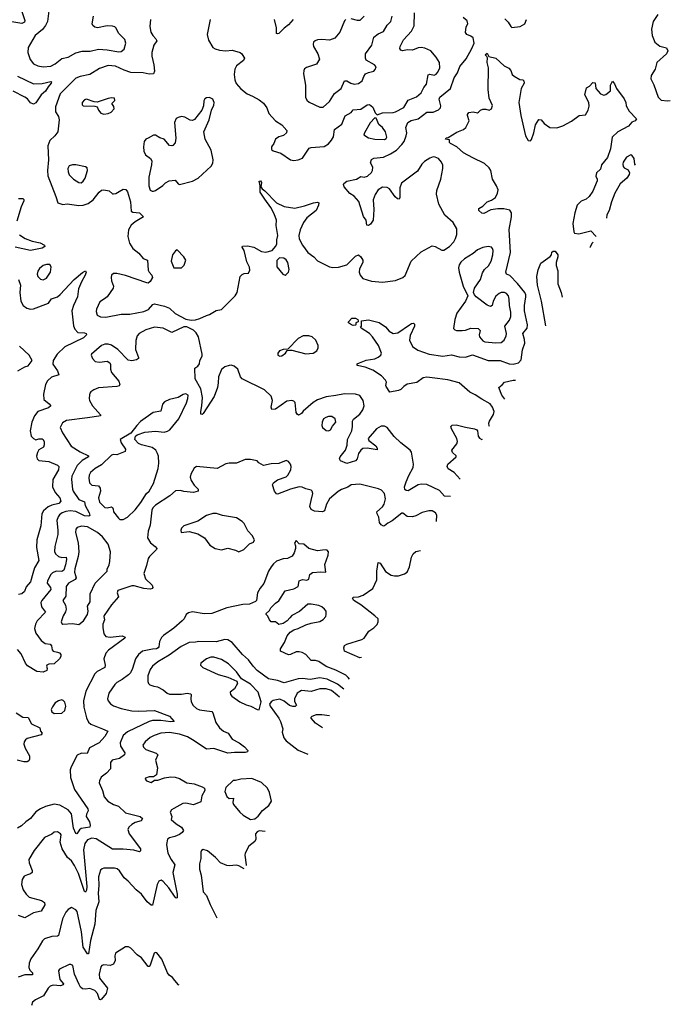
# Model space of a CAD drawing. Extents: x 1468344 to 1613994, y 525695 to 643861.
# Tile 396 of 427: x 1595036 to 1601061, y 608065 to 617182. Entities that reach past the tile are written whole.
import ezdxf

# ---------------------------------------------------------------- set-up
doc = ezdxf.new("R2010")
doc.units = 0

msp = doc.modelspace()

# ---------------------------------------------------------------- linework, layer by layer
at = {"layer": '0CON10XD'}
for points in [[(1595046.6, 617285), (1595084.4, 617175), (1595080.9, 617159.1), (1595055, 617147.1), (1594945, 617164.4)], [(1595306.7, 617263.3), (1595294.5, 617165), (1595275, 617126.9), (1595247.8, 617092.2), (1595179.2, 617035), (1595114.4, 616925), (1595111.3, 616878.7), (1595133.3, 616813.3), (1595165, 616774.4), (1595205, 616755.6), (1595255, 616746.7)], [(1595255, 616746.7), (1595325, 616752.7), (1595365, 616774.5), (1595425, 616823.3), (1595485, 616835.6), (1595555.5, 616874.5), (1595615, 616891.9), (1595688.3, 616891.7), (1595765, 616908), (1595845, 616904.3), (1595955, 616883.8), (1595975, 616886.2), (1596005, 616907.5), (1596020, 616965), (1596008.8, 616998.8), (1595953.2, 617053.2), (1595927.1, 617105), (1595916.2, 617115), (1595895, 617122.9), (1595845, 617124.3), (1595755.9, 617105.9), (1595732.6, 617112.6), (1595715, 617128.8), (1595708.6, 617145), (1595720.8, 617215)], [(1597575, 615879.4), (1597615, 615884.2), (1597655, 615898.8), (1597717.3, 615992.7), (1597735, 615999.2), (1597855, 616008.9), (1597896.6, 616033.4), (1597924, 616065), (1597942.1, 616097.9), (1597950.6, 616165), (1598020.8, 616215), (1598048.8, 616291.2), (1598106.6, 616323.4), (1598125, 616345.8), (1598195, 616354.3), (1598255, 616393.8), (1598275, 616398), (1598305, 616372.5), (1598329.3, 616319.3), (1598345, 616300), (1598395, 616320), (1598495, 616321.9), (1598515, 616328.6), (1598595, 616368), (1598635, 616437.8), (1598710.8, 616469.1), (1598755.3, 616504.8), (1598778.8, 616555), (1598802.7, 616585), (1598818.3, 616671.7), (1598833, 616677), (1598875, 616667.1), (1598893.4, 616676.6), (1598908.6, 616695), (1598927.3, 616735), (1598923.3, 616785), (1598894.3, 616835), (1598845, 616893.8), (1598788, 616918), (1598755, 616924.4), (1598725, 616920.6), (1598675, 616900), (1598625, 616902.9), (1598585, 616893.1), (1598565, 616901.2), (1598556, 616915), (1598560, 616935), (1598591.9, 616995), (1598665, 617076), (1598688.6, 617125), (1598693.6, 617246.4)], [(1597815, 616372), (1597845, 616373.3), (1597905, 616425.6), (1597952.7, 616497.3), (1598013.1, 616545), (1598045, 616615.8), (1598065, 616617.1), (1598104, 616594), (1598135, 616585.5), (1598175, 616590.5), (1598206.7, 616615), (1598223.2, 616656.8), (1598239.7, 616680.3), (1598265, 616694.4), (1598315, 616704.4), (1598329.1, 616720.9), (1598336, 616745), (1598322.5, 616765), (1598245, 616806), (1598238.2, 616825), (1598238.8, 616865), (1598297.9, 616945), (1598315, 617021.2), (1598355, 617052), (1598405, 617073.8), (1598440.2, 617129.8), (1598472.9, 617165), (1598485.8, 617215)], [(1598225, 617213.3), (1598185.7, 617174.3), (1598165, 617173.8), (1598105, 617191.2)], [(1600945, 617228.8), (1600903.8, 617165), (1600885.8, 617095), (1600892, 617035), (1600918.8, 616975), (1600965, 616935.8), (1601025, 616922), (1601039.2, 616895), (1601025.7, 616864.3), (1600936, 616785), (1600920, 616725), (1600882.9, 616665), (1600881.4, 616635), (1600907.8, 616577.8), (1600950, 616465), (1600975, 616435.7), (1601035, 616430), (1601061.1, 616434)], [(1596246.2, 617185), (1596242.7, 617117.3), (1596252.2, 617065), (1596268.6, 617035), (1596298, 617005), (1596306.2, 616985), (1596277.5, 616945), (1596261.2, 616878.8), (1596261.4, 616845), (1596278, 616765), (1596283.3, 616705), (1596275, 616680), (1596235, 616677.5), (1596180.7, 616690.7), (1596065, 616694.4), (1596005, 616714.5), (1595925, 616752.2), (1595855, 616756.7), (1595775, 616730.6), (1595685, 616673.8), (1595595, 616656.2), (1595555, 616639.6), (1595467.9, 616552.1), (1595411.9, 616495), (1595369.1, 616375), (1595368.9, 616328.9), (1595394.4, 616285), (1595401.9, 616255), (1595388.8, 616145), (1595361.2, 616105), (1595315.5, 616064.5), (1595295.6, 616015), (1595302.1, 615885), (1595292.7, 615785), (1595296.5, 615735), (1595372, 615545), (1595390, 615485), (1595435, 615472), (1595475, 615475.7), (1595585, 615460.6), (1595625, 615464.4), (1595670.3, 615479.7), (1595716.7, 615513.3), (1595772.9, 615585), (1595795, 615602.9), (1595815, 615607.1), (1595865, 615598.4), (1595895, 615570), (1595905, 615568.9), (1595928, 615572), (1595958.3, 615591.7), (1595995, 615613.3), (1596019.5, 615609.5), (1596035, 615587.5), (1596063.3, 615495), (1596068.6, 615408.6), (1596085, 615399.4), (1596145, 615392.2), (1596183.3, 615355), (1596105, 615310.8), (1596069.6, 615280.4), (1596044.6, 615235), (1596036.2, 615175), (1596053.7, 615113.7), (1596084.1, 615064.1), (1596139.7, 615019.7), (1596179.5, 614969.5), (1596220, 614955), (1596226, 614864), (1596234.2, 614845), (1596260, 614815), (1596265.4, 614795), (1596245, 614757.5), (1596225, 614743.8), (1596215, 614744), (1596015.6, 614814.4), (1595935, 614833.3), (1595905, 614830.8), (1595886, 614815), (1595882.5, 614795), (1595886, 614765), (1595904.3, 614715), (1595902.5, 614695), (1595847.1, 614615), (1595822.9, 614597.1), (1595779.1, 614570.9), (1595747, 614503), (1595745, 614480), (1595755, 614446.7), (1595785, 614430), (1595835, 614427.8), (1595975, 614456.7), (1596055, 614455.6), (1596185, 614481.4), (1596230.5, 614499.5), (1596270, 614545), (1596285, 614550), (1596378.1, 614528.1), (1596425, 614510), (1596475, 614460), (1596575, 614407.5), (1596625, 614400), (1596665, 614404)], [(1596665, 614404), (1596705, 614414), (1596765, 614444), (1596795, 614452), (1596855, 614488), (1596905, 614499.2), (1597033.1, 614625), (1597048.6, 614655), (1597078.8, 614805), (1597095, 614822.5), (1597115, 614832.5), (1597155.8, 614834.2), (1597166.1, 614863.9), (1597165, 614890), (1597140, 614940), (1597114.5, 615044.5), (1597096.7, 615075), (1597100, 615085), (1597147, 615087), (1597205, 615075.7), (1597275, 615034.2), (1597315, 615030), (1597375, 615043.3), (1597408.8, 615085), (1597418, 615105), (1597417.5, 615145), (1597425.6, 615184.4), (1597412.7, 615277.3), (1597414.1, 615324.1), (1597391.4, 615385), (1597361.4, 615441.4), (1597305, 615520.8), (1597264.5, 615585), (1597262.5, 615645), (1597252.5, 615687.5), (1597265, 615690), (1597276.4, 615673.6), (1597270, 615635), (1597282.5, 615615), (1597307, 615597), (1597415, 615487.3), (1597485, 615453.5), (1597585, 615437.1), (1597675, 615457.1), (1597756.1, 615486.1), (1597795, 615493.3), (1597805, 615487.5), (1597802, 615465), (1597781.2, 615415), (1597695, 615345.8), (1597665.4, 615304.6), (1597633.8, 615236.2), (1597622.4, 615185), (1597624.3, 615154.3), (1597654.8, 615094.8), (1597705.4, 615025.4), (1597760.8, 614985), (1597795, 614950), (1597905, 614894.2), (1597937.3, 614887.3), (1597989.4, 614890.6), (1598065, 614912.5), (1598145, 614993.8), (1598173.6, 615003.6), (1598196.8, 614986.8), (1598213.8, 614955), (1598214, 614935), (1598183.9, 614876.1), (1598179.1, 614845), (1598188.1, 614815), (1598215, 614785.7), (1598295, 614760), (1598395, 614752.5), (1598515, 614768.1), (1598585, 614793.8), (1598605.7, 614814.3), (1598662, 614945), (1598755, 615033.1), (1598855, 615088), (1598885, 615080.8), (1598945, 615048.8), (1598965, 615048.8), (1599015, 615082), (1599055.5, 615125), (1599072.9, 615155), (1599085, 615193.3), (1599083.8, 615245), (1599049.5, 615305), (1598972.7, 615372.7), (1598917.1, 615475), (1598896.5, 615565), (1598900.2, 615599.8), (1598937.5, 615705), (1598955.4, 615804.6), (1598954.6, 615835), (1598943.7, 615863.6), (1598915.3, 615895.3), (1598885, 615910), (1598865, 615910.5), (1598835, 615901.1), (1598785, 615870), (1598760, 615845), (1598721.4, 615778.6), (1598572.5, 615667.5), (1598556.5, 615625), (1598555.6, 615534.4), (1598549.2, 615520.8), (1598535, 615523.8), (1598512.8, 615542.8), (1598459.2, 615615), (1598438.6, 615628.6), (1598395, 615632.7), (1598354.4, 615605), (1598327.3, 615562.7), (1598310.6, 615515), (1598316, 615425), (1598310, 615325), (1598285, 615287.5), (1598265, 615277.5), (1598250, 615280), (1598243.8, 615325), (1598220.5, 615360.5), (1598178.3, 615498.3), (1598135, 615548.8), (1598093.2, 615573.2), (1598041.2, 615635), (1598033.8, 615655), (1598036.7, 615665), (1598065, 615688), (1598155, 615704.2), (1598195, 615731.2), (1598225, 615724), (1598255.6, 615734.4), (1598294, 615766), (1598304.3, 615785.7), (1598305.8, 615815), (1598284, 615855), (1598295, 615888.8), (1598315, 615898.9), (1598405, 615909.3), (1598471.5, 615938.5), (1598526.7, 615973.3), (1598574.8, 616025.2), (1598595.4, 616055), (1598616.4, 616105), (1598620, 616135), (1598611.9, 616185), (1598629.8, 616230.2), (1598662.6, 616247.4), (1598725, 616263.3), (1598805, 616325.7), (1598865, 616327.1), (1598915, 616345.8), (1598932, 616365), (1598935.6, 616385), (1598922.1, 616445), (1598927.8, 616465), (1599025.7, 616545), (1599061.1, 616645), (1599091.4, 616688.6), (1599112, 616748), (1599171.9, 616818.1), (1599224.3, 616915), (1599244, 616965), (1599234, 617015), (1599215, 617030.8), (1599175.9, 617045.9), (1599163, 617063), (1599172, 617115), (1599185.7, 617145), (1599180.3, 617170.3), (1599142.4, 617202.4)], [(1596800, 617185), (1596772.5, 617045), (1596785, 616991.2), (1596825, 616924), (1596845, 616910.8), (1596885, 616900), (1596945.7, 616894.3), (1597005, 616898.6), (1597077, 616877), (1597092.5, 616865), (1597112.5, 616835), (1597116.7, 616825), (1597107.5, 616805), (1597044.3, 616755.7), (1597028, 616725), (1597022, 616675), (1597028.8, 616625), (1597041.2, 616591.2), (1597083, 616543), (1597143.3, 616495), (1597192.5, 616472.5), (1597255, 616440.8), (1597295, 616408.8), (1597323.3, 616365), (1597344.1, 616314.1), (1597405, 616246.2), (1597465, 616208.8), (1597511.2, 616155), (1597506.2, 616135), (1597480.3, 616109.7), (1597435, 616095.7), (1597406, 616075), (1597391.2, 616035), (1597367.5, 616005), (1597369.3, 615979.3), (1597385, 615966.7), (1597455, 615945.8), (1597545, 615882.9), (1597575, 615879.4)], [(1597568.8, 617185), (1597525, 617133.8), (1597485, 617103.8), (1597437.5, 617055), (1597425, 617050), (1597413.3, 617055), (1597414.2, 617105), (1597395.5, 617185)], [(1598055, 617183.3), (1598045, 617172.5), (1598000.8, 617065), (1597955, 617012), (1597905, 616993.1), (1597835, 617000), (1597795, 616995.6), (1597772.5, 616987.5), (1597757.3, 616972.7), (1597752.5, 616955), (1597755.8, 616935), (1597798.1, 616865), (1597811.4, 616815), (1597785, 616771.4), (1597692.1, 616737.9), (1597675, 616726.2), (1597667.9, 616712.1), (1597665, 616680), (1597684.3, 616575), (1597682.5, 616465), (1597695, 616436.2), (1597716.8, 616416.8), (1597815, 616372)], [(1599529.7, 617189.7), (1599560.5, 617160.5), (1599585, 617117.5), (1599595, 617110), (1599670.5, 617119.5), (1599713.3, 617145), (1599730, 617185)], [(1599386.6, 613414.2), (1599382.4, 613422.4), (1599379.4, 613445), (1599385.6, 613465), (1599423.1, 613525), (1599428.5, 613555), (1599415.5, 613595), (1599394.3, 613625), (1599315, 613667.3), (1599255, 613709.5), (1599205, 613733.3), (1599105, 613819.2), (1599001.9, 613848.1), (1598856.6, 613866.6), (1598805, 613870.4), (1598773.7, 613866.3), (1598715, 613823.3), (1598625, 613806), (1598593.2, 613786.8), (1598565, 613756.7), (1598545, 613747.5), (1598465, 613732.5), (1598430, 613785), (1598426.7, 613795), (1598433.8, 613825), (1598423.8, 613845), (1598386.2, 613885), (1598305.6, 613935.6), (1598235, 613964), (1598160.7, 613980.7), (1598162.5, 613995), (1598184.2, 614005.8), (1598245, 614028), (1598325, 614042.5), (1598355, 614055.7), (1598379.2, 614075), (1598385.6, 614095), (1598360, 614165), (1598304.6, 614244.6), (1598274.2, 614275), (1598197.5, 614325), (1598192.5, 614337.5), (1598200, 614345), (1598200, 614395), (1598265.8, 614404.2), (1598365, 614379.5), (1598425, 614337.1), (1598458, 614298), (1598495, 614277.1), (1598538, 614282), (1598645, 614358), (1598665, 614370), (1598681.7, 614371.7), (1598691.7, 614361.7), (1598692.5, 614345), (1598651.7, 614258.3), (1598646.7, 614215), (1598674.4, 614155), (1598723.3, 614123.3), (1598828.8, 614085), (1598955, 614067.1), (1599035, 614080), (1599105, 614060), (1599165, 614055.9), (1599227.8, 614077.8), (1599375, 614025.5), (1599485, 614025.5), (1599570, 613995), (1599605, 613990.9), (1599655, 614003.3), (1599678.8, 614031.2), (1599693.6, 614125), (1599713.4, 614186.6), (1599712.1, 614222.1), (1599695.5, 614275), (1599734.4, 614325), (1599739.4, 614355), (1599711.2, 614485), (1599709.5, 614535), (1599723.6, 614615), (1599721.8, 614635), (1599713.3, 614655), (1599645, 614737.8), (1599575, 614812), (1599544.5, 614824.5), (1599536.7, 614845), (1599581.8, 615025), (1599569.4, 615239.4), (1599591.1, 615355), (1599590.8, 615395), (1599575, 615417.1), (1599519.5, 615429.5), (1599465, 615430.8), (1599398.3, 615421.7), (1599335, 615388.8), (1599315, 615390), (1599286.7, 615415), (1599288.8, 615435), (1599325, 615456), (1599365, 615494.3), (1599405, 615511.5), (1599443.8, 615536.2), (1599460.6, 615575), (1599465.5, 615605), (1599451.8, 615645), (1599415.7, 615705), (1599398.6, 615785), (1599385, 615811.5), (1599341.7, 615851.7), (1599232, 615902), (1599145, 615950), (1599084.5, 616004.5), (1599026.7, 616035), (1599017.5, 616045), (1599015, 616070), (1598980, 616075), (1598985, 616087.5), (1599005, 616090), (1599085, 616139.2), (1599145, 616166), (1599168.8, 616185), (1599200, 616245), (1599182.5, 616295), (1599182.5, 616305), (1599196.4, 616323.6), (1599235, 616327.5), (1599275, 616320), (1599285.8, 616324.2), (1599302.5, 616345), (1599325, 616353.3), (1599353.6, 616353.6), (1599385, 616343.3), (1599405, 616357.5), (1599413, 616387), (1599383.8, 616455), (1599374.4, 616535), (1599378.8, 616735), (1599366.2, 616785), (1599367.5, 616827.5), (1599362.5, 616842.5), (1599347.5, 616855), (1599365, 616872.5), (1599381.7, 616841.7), (1599446.2, 616826.2), (1599522.5, 616755), (1599565, 616733.8), (1599585, 616710), (1599598, 616675), (1599615, 616658), (1599668.3, 616628.3), (1599694.1, 616624.1), (1599706.2, 616615), (1599708.8, 616595), (1599680, 616545), (1599659.2, 616415), (1599676, 616295), (1599720, 616105), (1599745, 616062.5), (1599765, 616060), (1599775, 616072.5), (1599798, 616135), (1599812.7, 616207.3), (1599845, 616256.7), (1599865, 616253.3), (1599891.5, 616221.5), (1599944.4, 616184.4), (1600008.8, 616181.2), (1600065, 616200), (1600145, 616242), (1600217.5, 616295), (1600275, 616302), (1600300.6, 616345), (1600308.3, 616381.7), (1600307.1, 616415), (1600270, 616485), (1600285, 616550), (1600313, 616567), (1600345, 616600), (1600365, 616597.5), (1600372.5, 616545), (1600413.3, 616495), (1600445, 616483.8), (1600465, 616488.8), (1600505.9, 616524.1), (1600506.7, 616575), (1600525, 616612.5), (1600545, 616587.5), (1600564, 616545), (1600635, 616450), (1600650, 616415), (1600653.8, 616385), (1600681.2, 616335), (1600747.5, 616265), (1600735, 616246.7), (1600705, 616233.8), (1600674, 616195), (1600575.8, 616145), (1600522.9, 616095), (1600508.2, 615985), (1600478.8, 615905), (1600423.4, 615836.6), (1600413.1, 615796.9), (1600376.3, 615763.7), (1600372.6, 615732.6), (1600385.2, 615705.2), (1600385, 615690), (1600345, 615594), (1600310.8, 615545), (1600281.3, 615518.7), (1600235, 615502.9), (1600198.1, 615465), (1600177.3, 615395), (1600159.6, 615295), (1600166.9, 615216.9), (1600175, 615204), (1600215, 615198.6), (1600325, 615226.9), (1600375.8, 615175.2)], [(1595015, 616659.6), (1595165, 616588.8), (1595245, 616590.4), (1595325, 616609.2), (1595330, 616605), (1595326.6, 616593.4), (1595298.8, 616561.2), (1595275, 616518.8), (1595234.4, 616485), (1595185, 616411.2), (1595165, 616400), (1595135, 616413.1), (1595107.6, 616447.6), (1595083.6, 616463.6), (1594975, 616519.4)], [(1595815, 616307.5), (1595855, 616314.3), (1595883.3, 616325), (1595910, 616355), (1595907.7, 616377.7), (1595888.8, 616405), (1595916, 616435), (1595913.8, 616453.8), (1595885, 616457.5), (1595855, 616452.9), (1595755, 616418.8), (1595725, 616421.2), (1595655, 616445.8), (1595635, 616440), (1595616, 616415), (1595614, 616395), (1595623.4, 616383.4), (1595731.7, 616381.7), (1595755, 616376.2), (1595766.7, 616345), (1595787.5, 616315), (1595815, 616307.5)], [(1596263, 615593), (1596275, 615594.3), (1596295, 615601.4), (1596363, 615647), (1596387.4, 615672.6), (1596420.3, 615689.7), (1596475, 615696.2), (1596502.4, 615662.4), (1596515, 615656), (1596635, 615687.5), (1596690, 615715), (1596810, 615825), (1596825.8, 615854.2), (1596829.2, 615885), (1596808.1, 615975), (1596752.5, 616075), (1596740, 616145), (1596790.8, 616255), (1596813.3, 616345), (1596835, 616390), (1596836.7, 616415), (1596825, 616447.5), (1596795, 616460), (1596765, 616457.5), (1596750.7, 616449.3), (1596740.7, 616429.3), (1596738.8, 616385), (1596724, 616345), (1596655, 616256.7), (1596635, 616250), (1596615, 616252), (1596565, 616280), (1596535, 616284.3), (1596505, 616277.5), (1596484.5, 616265.5), (1596469.3, 616230.7), (1596481.5, 616085), (1596475, 616042.5), (1596455, 616017.5), (1596445, 616012.5), (1596425, 616016), (1596375.5, 616075.5), (1596335, 616088.6), (1596295, 616112.9), (1596275, 616111.4), (1596225, 616085.6), (1596205, 616074.4), (1596189.1, 616055), (1596181.5, 616005), (1596185, 615963.8), (1596201.9, 615931.9), (1596247.6, 615897.6), (1596259.2, 615875), (1596257.3, 615837.3), (1596231.8, 615725), (1596231.5, 615645), (1596245, 615603.8), (1596263, 615593)], [(1598415, 616072.5), (1598429.7, 616080.3), (1598435.8, 616094.2), (1598424, 616145), (1598395, 616183.8), (1598361.2, 616211.2), (1598338.8, 616268.8), (1598325, 616272.5), (1598283, 616227), (1598228, 616135), (1598223.3, 616115), (1598265, 616089.2), (1598325, 616076.7), (1598415, 616072.5)], [(1600737.2, 615833.9), (1600731.2, 615845), (1600726.8, 615896.8), (1600705, 615927.5), (1600695, 615930), (1600655, 615907.5), (1600625, 615861.2), (1600620.6, 615845), (1600625, 615823.3), (1600635, 615808.8), (1600670.3, 615790.3), (1600682, 615765), (1600681.2, 615748.8), (1600657.1, 615715), (1600596.7, 615663.3), (1600546.7, 615575), (1600515.5, 615495), (1600494, 615416), (1600473.5, 615375), (1600470.5, 615345), (1600470.8, 615343.1)], [(1595605, 615670.8), (1595625, 615685.7), (1595641.8, 615715), (1595662.9, 615785), (1595660.5, 615810.5), (1595645, 615820), (1595555, 615837.5), (1595525, 615838.8), (1595495, 615830), (1595483.1, 615805), (1595484.6, 615774.6), (1595495, 615744), (1595535, 615704), (1595583.3, 615675), (1595605, 615670.8)], [(1595025, 615525.7), (1595065.8, 615525.8), (1595075.8, 615515.8), (1595074, 615505), (1595049.8, 615450.2), (1595008.8, 615315)], [(1595035, 615191.2), (1595086.8, 615156.8), (1595151.8, 615131.8), (1595226.7, 615116.7), (1595267.5, 615095), (1595267.7, 615082.3), (1595243.2, 615066.8), (1595135, 615044.5), (1594995.3, 615075.3)], [(1600346, 615122.5), (1600335, 615109.2), (1600317.5, 615075), (1600317, 615071.1)], [(1596535, 614883.8), (1596559.7, 614910.3), (1596573.3, 614955), (1596555, 614986.7), (1596495, 615050), (1596478.8, 615041.2), (1596452, 615005), (1596438.8, 614945), (1596465, 614883.8), (1596535, 614883.8)], [(1599445, 614190.4), (1599495, 614192.9), (1599521.9, 614215), (1599541.5, 614255), (1599542.9, 614275), (1599528.1, 614345), (1599571.8, 614398.2), (1599584.7, 614435), (1599583.5, 614475), (1599570.9, 614535), (1599570, 614595), (1599562.3, 614625), (1599545, 614645.5), (1599525, 614654.5), (1599495, 614655.6), (1599475, 614647.5), (1599445, 614622.5), (1599420.4, 614575), (1599410, 614535), (1599395, 614525.7), (1599365, 614538.1), (1599263.8, 614615), (1599246.7, 614635), (1599240, 614655), (1599248.8, 614695), (1599303.1, 614775), (1599321.7, 614838.3), (1599341.7, 614868.3), (1599378.1, 614901.9), (1599401.8, 614945), (1599417.5, 615005), (1599420, 615045), (1599414.4, 615064.4), (1599404.3, 615074.3), (1599375, 615081.4), (1599325, 615073.3), (1599275, 615050.5), (1599234.1, 615015.9), (1599155, 614966.5), (1599122.6, 614937.4), (1599107.4, 614912.6), (1599099.4, 614885), (1599104.4, 614845), (1599142, 614715), (1599187.5, 614625), (1599164.2, 614575), (1599083.3, 614465), (1599065.8, 614405), (1599053.9, 614323.9), (1599065, 614310), (1599080, 614305), (1599135, 614302.9), (1599165, 614307.1), (1599215, 614326.4), (1599282.1, 614322.1), (1599298.9, 614305), (1599290.9, 614265), (1599294.6, 614245), (1599325, 614207.8), (1599345, 614200), (1599445, 614190.4)], [(1599909, 614346), (1599867.1, 614575), (1599832.2, 614725), (1599826.4, 614803.6), (1599838.8, 614865), (1599861.2, 614928.8), (1599949.3, 614990.7), (1599960, 615005), (1599965, 615030), (1599975, 615040), (1599995, 615040), (1600018, 615005), (1600018.1, 614985), (1600003.8, 614935), (1600003.8, 614905), (1600018, 614855), (1600020.6, 614735), (1600049.4, 614655), (1600058.4, 614612.4)], [(1597495, 614817.5), (1597505, 614822.5), (1597527, 614843), (1597530.7, 614869.3), (1597519.4, 614935), (1597505, 614957.5), (1597483.3, 614975), (1597442.3, 614977.7), (1597418.3, 614951.7), (1597416.2, 614895), (1597472.5, 614825), (1597495, 614817.5)], [(1595025.4, 614775), (1595042.3, 614725), (1595036.9, 614656.9), (1595046.9, 614576.9), (1595068.9, 614535), (1595101.7, 614511.7), (1595135, 614502.7), (1595165, 614504.7), (1595302.2, 614557.8), (1595332.1, 614597.9), (1595385, 614615.6), (1595412.4, 614637.6), (1595540, 614775), (1595618.1, 614841.9), (1595645, 614855.8), (1595650.8, 614845), (1595642.3, 614815), (1595608.6, 614755), (1595581.2, 614688.8), (1595573.1, 614615), (1595534.5, 614535), (1595518.6, 614485), (1595535.7, 614345.7), (1595548, 614315), (1595573.3, 614285), (1595635, 614281.2), (1595650.8, 614275), (1595655, 614263.3), (1595628, 614235), (1595455, 614152.7), (1595382.7, 614085), (1595345, 614026.2), (1595342.1, 613992.1), (1595385, 613930), (1595400, 613895), (1595329.4, 613870.6), (1595295, 613839.2), (1595276.5, 613805), (1595256.2, 613715), (1595259.4, 613665), (1595309.2, 613625), (1595323.8, 613605), (1595302.6, 613587.4), (1595205, 613552.9), (1595172.9, 613515), (1595150, 613455), (1595132.9, 613375), (1595143.1, 613325), (1595165, 613302.9), (1595185, 613292.5), (1595215, 613302.2), (1595245, 613300), (1595255, 613293.8), (1595262.4, 613272.4), (1595263.5, 613245), (1595255.6, 613225), (1595215, 613198.1), (1595201.8, 613175), (1595191.7, 613141.7), (1595199.2, 613115), (1595215, 613100.8), (1595305, 613090), (1595387.5, 613057.5), (1595400, 613045), (1595394.4, 613015), (1595344.5, 612925), (1595341.5, 612855), (1595364, 612804), (1595406.9, 612755), (1595418, 612725), (1595397.6, 612702.4), (1595335, 612687.1), (1595299.8, 612670.2), (1595257.1, 612632.9), (1595240.4, 612605), (1595230.9, 612495), (1595194.2, 612365), (1595192.9, 612295), (1595212.9, 612175), (1595174.6, 612105.4), (1595157.1, 612055), (1595135, 611978), (1595095, 611931.2), (1595082.1, 611887.9), (1595055, 611866.2), (1595025, 611858.8)], [(1595255, 614772.5), (1595285, 614790), (1595322.5, 614845), (1595328.6, 614895), (1595314.3, 614914.3), (1595285, 614915.6), (1595253.1, 614906.9), (1595220.6, 614879.4), (1595205, 614853.3), (1595199.4, 614825), (1595205, 614803.8), (1595229.3, 614779.3), (1595255, 614772.5)], [(1598125, 614350), (1598107.5, 614355), (1598082.5, 614375), (1598080, 614385), (1598113.3, 614416.7), (1598145, 614417.5), (1598166.4, 614406.4), (1598170, 614395), (1598170, 614385), (1598150, 614375), (1598150, 614355), (1598145, 614353.3), (1598125, 614350)], [(1599025.2, 612767.4), (1598970.4, 612770.4), (1598925, 612821.1), (1598805, 612877.5), (1598755, 612882.5), (1598725, 612876.4), (1598635, 612820.8), (1598615, 612822), (1598601.7, 612831.7), (1598599.2, 612855), (1598615, 612903.8), (1598638.3, 612961.7), (1598680, 613035), (1598682.9, 613065), (1598665, 613176.7), (1598651.2, 613195), (1598565, 613262.5), (1598502.6, 613322.6), (1598438, 613405), (1598415, 613418.6), (1598385, 613417.8), (1598339.2, 613395), (1598264, 613305), (1598270, 613285), (1598333.8, 613235), (1598346.2, 613215), (1598345, 613200), (1598254.6, 613214.6), (1598215, 613210.8), (1598195, 613196.5), (1598174.5, 613165), (1598162.5, 613115), (1598145, 613097.5), (1598065, 613072), (1598007, 613097), (1597997.5, 613115), (1598003.3, 613135), (1598054.1, 613195.9), (1598068.3, 613241.7), (1598072.1, 613295), (1598111.9, 613375), (1598118.4, 613415), (1598117.1, 613465), (1598128.1, 613481.9), (1598185, 613528.5), (1598215, 613568.9), (1598225.3, 613605), (1598216.2, 613655), (1598185, 613702.9), (1598145, 613714.4), (1598045, 613718.5), (1597965, 613701.4), (1597875, 613690.9), (1597795, 613661.1), (1597755, 613636.2), (1597662.7, 613557.3), (1597645, 613534.3), (1597619.5, 613519.5), (1597605, 613528), (1597596.7, 613545), (1597586, 613636), (1597575, 613648.9), (1597557.5, 613655), (1597511.5, 613648.5), (1597405, 613574.2), (1597371.7, 613571.7), (1597364, 613594), (1597378.1, 613655), (1597365.5, 613695.5), (1597304.5, 613754.5), (1597096.2, 613855), (1597080.8, 613875), (1597055.6, 613945), (1597022.9, 613972.9), (1596995, 613981.5), (1596975, 613980.6), (1596935, 613967.1), (1596905, 613942), (1596878.1, 613875), (1596875, 613820), (1596867.5, 613775), (1596836.4, 613693.6), (1596735, 613536.7), (1596725, 613527.5), (1596715, 613530), (1596713.1, 613555), (1596724.3, 613605), (1596728.5, 613685), (1596714.2, 613765), (1596661.3, 613855), (1596657.5, 613955), (1596685, 613973.3), (1596702.5, 613995), (1596703.3, 614025), (1596726, 614065), (1596726, 614085), (1596693.3, 614245), (1596671.1, 614281.1), (1596645, 614305.8), (1596585, 614338.8), (1596555, 614336.7), (1596445, 614286.2), (1596365.4, 614325.4), (1596285, 614333.6), (1596205, 614310.9), (1596141.2, 614275), (1596123.8, 614255), (1596111.7, 614211.7), (1596107.9, 614127.9), (1596136.4, 614053.6), (1596135.9, 614044.1), (1596117.3, 614032.7), (1596074.2, 614024.2), (1596040.8, 614030.8), (1595945, 614126.7), (1595885, 614167.5), (1595855, 614178.6), (1595825, 614177.1), (1595795, 614165.8), (1595702.5, 614085), (1595697.5, 614075), (1595711.2, 614045), (1595735, 614016), (1595775, 614011.4), (1595845, 614021.2), (1595870, 614005), (1595878.3, 613988.3), (1595876.1, 613946.1), (1595886.2, 613915), (1595954.3, 613835), (1595964, 613805), (1595957.5, 613792.5), (1595934.5, 613785.5), (1595765, 613774.6), (1595724.2, 613755.8), (1595696, 613735), (1595685.8, 613724.2), (1595682.7, 613707.3), (1595678.6, 613675), (1595682.5, 613655), (1595711.9, 613605), (1595785.9, 613524.1), (1595783.3, 613515), (1595769.2, 613510.8), (1595663.3, 613496.8), (1595468.5, 613471.5), (1595432.2, 613447.8), (1595411.4, 613405), (1595432.2, 613355), (1595513.7, 613233.7), (1595595, 613180.8), (1595674, 613145), (1595672.5, 613135), (1595615, 613101.1), (1595569.6, 613055), (1595519.6, 612955), (1595517.1, 612925), (1595524.6, 612835), (1595531.5, 612815), (1595585, 612739.2), (1595637.6, 612717.6), (1595643.2, 612685), (1595678.5, 612615), (1595685, 612590), (1595675.6, 612584.4), (1595635, 612589.2), (1595555, 612626.7), (1595505, 612634.3), (1595465, 612629.5), (1595429.4, 612615), (1595403.4, 612596.6), (1595391.5, 612578.5), (1595381.1, 612545), (1595390, 612455), (1595388, 612415), (1595361.8, 612305), (1595358.3, 612258.3), (1595368.2, 612235), (1595395, 612212.1), (1595425, 612203.2), (1595466, 612205), (1595469.6, 612185), (1595461.8, 612135), (1595445, 612084.4), (1595425, 612073.9), (1595375, 612075.4), (1595340.9, 612059.1), (1595324.4, 612045), (1595292.5, 611985), (1595291.9, 611965), (1595320.5, 611925), (1595325.5, 611905), (1595240.9, 611805), (1595233.6, 611785), (1595239.1, 611745), (1595274.3, 611695), (1595196.7, 611615), (1595181.8, 611585), (1595172.3, 611545), (1595185, 611500.6), (1595235, 611433.6), (1595271.2, 611405), (1595320, 611400), (1595331.4, 611385), (1595337.6, 611347.6), (1595345, 611336), (1595385.5, 611325.5), (1595405, 611318.8), (1595416.2, 611305), (1595416, 611285), (1595404.2, 611265), (1595355, 611216.2), (1595306, 611216), (1595287.5, 611205), (1595283.3, 611195), (1595290, 611175), (1595287.5, 611155), (1595255, 611139.2), (1595195, 611146.7), (1595109.2, 611199.2), (1595089.1, 611225), (1595049.9, 611309.9), (1595015, 611348.9)], [(1597445, 614066.2), (1597465, 614070), (1597497.5, 614095), (1597511.7, 614118.3), (1597535, 614122.5), (1597555, 614122.5), (1597685, 614089.2), (1597755, 614093.1), (1597788, 614115), (1597800.8, 614145), (1597800, 614165), (1597777.1, 614215), (1597745, 614244.3), (1597715, 614255.6), (1597662.5, 614255), (1597615, 614230), (1597518.3, 614131.7), (1597475, 614127.5), (1597443.3, 614115), (1597426.2, 614095), (1597426.7, 614075), (1597445, 614066.2)], [(1595018.3, 613931.7), (1595085, 613968.8), (1595115, 613977.5), (1595151.2, 614025), (1595124.2, 614075), (1595035, 614159.5)], [(1599529.1, 613668.7), (1599501.2, 613705), (1599473.3, 613775), (1599505, 613800), (1599525, 613826.2), (1599605, 613843.5), (1599628.3, 613845.6)], [(1595995, 612553.1), (1596034.2, 612575), (1596104.2, 612645), (1596158.8, 612711.2), (1596210, 612795), (1596235, 612817.5), (1596275, 612887.5), (1596318.1, 613025), (1596323.4, 613076.6), (1596320.2, 613140.2), (1596313.5, 613165), (1596295.5, 613195), (1596261.5, 613221.5), (1596165.5, 613245.5), (1596135, 613258.8), (1596103.3, 613295), (1596107.5, 613325), (1596123, 613337), (1596195, 613364), (1596295, 613372.5), (1596375, 613363.1), (1596405, 613370.6), (1596426.2, 613383.8), (1596511.4, 613485), (1596581.1, 613635), (1596594.4, 613675), (1596595, 613706.7), (1596575, 613718.8), (1596549.1, 613710.9), (1596505, 613684.2), (1596425, 613665.6), (1596375.9, 613644.1), (1596358.3, 613621.7), (1596343.9, 613556.1), (1596273.8, 613545), (1596155, 613460), (1596120, 613425), (1596066.4, 613353.6), (1595967.5, 613295), (1595976.7, 613265), (1596016, 613205), (1596013.8, 613185), (1595935, 613152.5), (1595905, 613154.5), (1595885, 613149.1), (1595795, 613060.7), (1595735, 613026.4), (1595690.7, 612989.3), (1595679.6, 612965), (1595675.5, 612935.5), (1595683.3, 612893.3), (1595705, 612872.9), (1595765, 612867.1), (1595782, 612845), (1595784.7, 612815.3), (1595765.5, 612755), (1595774.4, 612715), (1595824.1, 612664.1), (1595845, 612661.5), (1595885, 612671.1), (1595895.7, 612665), (1595900.9, 612650.9), (1595905, 612624), (1595952, 612565), (1595965, 612554.4), (1595995, 612553.1)], [(1597895, 613374.3), (1597914.5, 613385.5), (1597932.4, 613417.6), (1597964, 613455), (1597958.8, 613485), (1597927.9, 613507.9), (1597895, 613508.6), (1597870.3, 613499.7), (1597850, 613485), (1597836, 613455), (1597834.4, 613425), (1597840.8, 613405), (1597875, 613377.1), (1597895, 613374.3)], [(1599114.7, 612928.8), (1599058.3, 612988.3), (1599005, 613023.8), (1598995.8, 613045), (1599002, 613065), (1599077.5, 613135), (1599077.5, 613145), (1599043.3, 613175), (1599037.5, 613195), (1599085.5, 613254.5), (1599090, 613275), (1599085.7, 613305), (1599036.2, 613395), (1599027.5, 613415), (1599030.7, 613419.3), (1599042, 613428), (1599078.3, 613431.7), (1599165, 613408.6), (1599247.5, 613395), (1599270, 613385), (1599276.7, 613375), (1599281.2, 613325), (1599295, 613306.2), (1599315, 613296), (1599320.7, 613296.7)], [(1598897.2, 612536.3), (1598897.8, 612595), (1598886, 612615), (1598855, 612632.9), (1598825, 612633.1), (1598762.2, 612617.8), (1598705, 612586.9), (1598675, 612579.3), (1598625, 612582.7), (1598585, 612613.3), (1598575, 612613.3), (1598485, 612541.5), (1598445, 612520.5), (1598415, 612494.3), (1598405, 612493.1), (1598385, 612504.3), (1598369.4, 612525), (1598360.9, 612575), (1598345.6, 612605), (1598343.1, 612625), (1598395, 612670.9), (1598410.6, 612695), (1598422.8, 612745), (1598415, 612795.8), (1598385.3, 612825.3), (1598358.3, 612838.3), (1598185, 612881.8), (1598105, 612875.7), (1598075, 612854.2), (1598015, 612831.4), (1597985, 612813.1), (1597904.4, 612745), (1597878, 612695), (1597857.5, 612635), (1597840, 612625), (1597765, 612631.2), (1597735.8, 612645.8), (1597724.3, 612674.3), (1597735, 612730), (1597751.2, 612795), (1597746.1, 612816.1), (1597735, 612826.7), (1597685, 612837.1), (1597652, 612852), (1597625, 612855.4), (1597545, 612835.4), (1597425, 612790), (1597415, 612791.2), (1597395, 612816), (1597377.1, 612875), (1597385.5, 612894.5), (1597425, 612920), (1597505, 612949.4), (1597520, 612965), (1597546.5, 613015), (1597551.5, 613045), (1597545.5, 613065), (1597525, 613091.4), (1597505, 613100.6), (1597436.8, 613073.2), (1597365, 613070.8), (1597295, 613053.8), (1597250, 613080), (1597235, 613097.5), (1597175, 613110.8), (1597125, 613110), (1597045, 613074.3), (1596975, 613077.1), (1596945, 613070), (1596865, 613026), (1596675, 613043.3), (1596650.8, 613029.2), (1596621.4, 612975), (1596615.6, 612945), (1596624.4, 612915), (1596652.1, 612872.1), (1596688.8, 612835), (1596690, 612815), (1596645, 612802.5), (1596555, 612814), (1596525, 612823.8), (1596480.5, 612819.5), (1596425.5, 612774.5), (1596292.5, 612687.5), (1596268.8, 612661.2), (1596259.5, 612640.5), (1596245, 612500), (1596227.5, 612445), (1596220, 612385), (1596248, 612338), (1596290.8, 612305), (1596306, 612285), (1596304, 612275), (1596237.8, 612212.2), (1596225, 612192), (1596211.2, 612128.8), (1596184.4, 612055), (1596200.8, 612005), (1596263.8, 611945), (1596270, 611925), (1596266.2, 611913.8), (1596245, 611908.8), (1596185, 611916.5), (1596095, 611939.2), (1596075, 611938.8), (1595944.6, 611895.4), (1595937.5, 611875), (1595950.7, 611839.3), (1595885.7, 611764.3), (1595820, 611665), (1595816, 611655), (1595822.2, 611625), (1595806.7, 611585), (1595806.5, 611555), (1595815.8, 611495), (1595835, 611471.4), (1595874.6, 611464.6), (1595985, 611475.5), (1596013.3, 611465), (1596010, 611455), (1595859.2, 611345), (1595832.8, 611317.2), (1595814, 611265), (1595828.6, 611205), (1595826.2, 611185), (1595755, 611147.8), (1595730.6, 611125), (1595648.9, 610965), (1595625.8, 610875), (1595629.7, 610815), (1595656.2, 610716.2), (1595675, 610678.8), (1595695, 610660), (1595803.3, 610616.7), (1595852, 610595), (1595825.6, 610545), (1595772.6, 610487.4), (1595681.6, 610438.4), (1595661.4, 610388.6), (1595608.7, 610391.3), (1595567.3, 610372.7), (1595511.8, 610265), (1595503.1, 610236.9), (1595508.1, 610165), (1595544.7, 610054.8), (1595667.1, 609875), (1595670, 609855), (1595654.3, 609825), (1595651.4, 609805), (1595682.5, 609755), (1595689.2, 609725), (1595686.2, 609705), (1595605, 609692.5), (1595589.4, 609680.6), (1595565, 609644.4), (1595555, 609646.2), (1595534.8, 609694.8), (1595515, 609830), (1595485, 609864.4), (1595408.3, 609908.3), (1595355, 609918.9), (1595275, 609898.1), (1595228.8, 609875), (1595185, 609845.7), (1595135, 609786.7), (1595091.9, 609755), (1595053.4, 609716.6), (1595016.7, 609695)], [(1597065, 612253.8), (1597112.3, 612277.7), (1597165, 612327.5), (1597200, 612345), (1597210, 612365), (1597190, 612405), (1597150, 612450), (1597115, 612515.7), (1597095, 612536.9), (1597045, 612570.8), (1596915, 612590.6), (1596858.3, 612608.3), (1596825, 612609.5), (1596765, 612591.4), (1596685, 612537.1), (1596555, 612494), (1596534, 612475), (1596528.8, 612455), (1596532.5, 612435), (1596605, 612441.4), (1596685, 612420.6), (1596747.5, 612385), (1596797.5, 612315), (1596845, 612286.9), (1596905, 612274.4), (1596965, 612288), (1597035, 612271.2), (1597065, 612253.8)], [(1595585, 611580.8), (1595627.5, 611615), (1595664.3, 611675), (1595670, 611705), (1595665, 611752.5), (1595689.5, 611790.5), (1595689.2, 611865), (1595735.3, 611965), (1595846.4, 612075), (1595846.9, 612095), (1595866.1, 612133.9), (1595872.3, 612165), (1595877.2, 612255), (1595855, 612324.4), (1595803.3, 612395), (1595757.7, 612435), (1595665, 612486.4), (1595608.7, 612491.3), (1595569.3, 612480.7), (1595556.3, 612463.7), (1595552.7, 612435), (1595577, 612337), (1595583.4, 612253.4), (1595578.5, 612211.5), (1595546, 612096), (1595545.3, 612065), (1595554.2, 612034.2), (1595558.8, 612015), (1595550.6, 611999.4), (1595488.1, 611965), (1595465.4, 611935), (1595464.5, 611845.5), (1595437.1, 611805), (1595460.5, 611760.5), (1595467.3, 611725), (1595460.2, 611699.8), (1595438, 611662), (1595421.4, 611605), (1595425, 611591.2), (1595435.8, 611585.8), (1595525, 611591.9), (1595585, 611580.8)], [(1598090.4, 611074.4), (1598079.3, 611090.7), (1598055, 611111.5), (1597965, 611160), (1597874.2, 611194.2), (1597805, 611240.5), (1597775, 611248.5), (1597735, 611247.5), (1597686, 611305), (1597651.4, 611321.4), (1597625, 611328.5), (1597595, 611327.8), (1597545, 611302.9), (1597525, 611300), (1597450, 611335), (1597452.5, 611355), (1597488.9, 611415), (1597512.9, 611477.1), (1597540.5, 611509.5), (1597576.1, 611533.9), (1597615.5, 611544.5), (1597685, 611577.5), (1597735, 611595.6), (1597815, 611610.8), (1597845, 611627.5), (1597870.8, 611655), (1597875.8, 611675), (1597874.2, 611705), (1597860, 611725), (1597833.8, 611745), (1597805, 611756.5), (1597735, 611769.5), (1597705, 611768.5), (1597627.7, 611702.3), (1597556.7, 611665), (1597537.9, 611642.1), (1597514.1, 611615.9), (1597475, 611590), (1597435, 611583.3), (1597405, 611607.5), (1597365, 611606.7), (1597350, 611625), (1597335, 611660), (1597320, 611675), (1597320, 611685), (1597349.3, 611710.7), (1597362.5, 611735), (1597405, 611780), (1597435, 611800), (1597496.1, 611893.9), (1597575, 611913.1), (1597614, 611935), (1597625, 611986.7), (1597655, 611998.8), (1597695, 611993.8), (1597715, 612002.5), (1597723.3, 612045), (1597747.7, 612062.3), (1597825, 612068.8), (1597870, 612065), (1597862.3, 612137.7), (1597893.3, 612225), (1597896, 612256), (1597885, 612270), (1597865, 612273.8), (1597795, 612264.3), (1597714.2, 612284.2), (1597666.8, 612326.8), (1597625, 612327.5), (1597595, 612360), (1597580, 612335), (1597589.3, 612309.3), (1597590, 612285), (1597578, 612245), (1597558.8, 612215), (1597515, 612192.5), (1597475, 612190), (1597413, 612167), (1597385.8, 612144.2), (1597363.8, 612115), (1597341.2, 612075), (1597298.3, 611961.7), (1597261.7, 611918.3), (1597237.5, 611875), (1597230, 611805), (1597220, 611795), (1597165, 611770), (1597101.7, 611768.3), (1596954.4, 611735.6), (1596815, 611684.3), (1596745, 611680.8), (1596635, 611698.8), (1596599.3, 611690.7), (1596577, 611673), (1596558.8, 611635), (1596540.8, 611615), (1596465, 611547.5), (1596369.5, 611480.5), (1596349.8, 611460.2), (1596330, 611425), (1596324.1, 611375.9), (1596317.5, 611365), (1596302.6, 611357.4), (1596265, 611354.6), (1596175, 611333.6), (1596135.6, 611305), (1596107.4, 611262.6), (1596082.1, 611175), (1596062.1, 611135), (1596045, 611114.6), (1595986.2, 611073.8), (1595935.4, 611044.6), (1595915.8, 611025), (1595862.9, 610945), (1595848, 610895), (1595854.3, 610874.3), (1595877, 610847), (1595905, 610830), (1595976.7, 610805), (1596075, 610782.9), (1596135, 610778.2), (1596285, 610784.6), (1596425, 610733.1), (1596467.5, 610685), (1596435, 610680), (1596344, 610694), (1596265, 610691.9), (1596235, 610682.9), (1596035, 610587.5), (1595994.5, 610555), (1595965.5, 610485), (1595970, 610455), (1596009.1, 610395), (1596007.5, 610375), (1595959.4, 610340.6), (1595893.6, 610326.4), (1595876.2, 610305), (1595876, 610245), (1595841.4, 610205), (1595790.7, 610169.3), (1595773.8, 610135), (1595770.8, 610115), (1595802.9, 610045), (1595818.6, 609985), (1595852.2, 609945), (1595905, 609916.2), (1595950.9, 609900.9), (1596015, 609839.1), (1596152.5, 609805), (1596173.8, 609785), (1596160, 609765), (1596105, 609749.1), (1596075, 609730.5), (1596046.7, 609705), (1596038.9, 609685), (1596051.5, 609645), (1596155.8, 609505), (1596156.2, 609485), (1596145, 609476.7), (1596093.3, 609493.3), (1595995, 609502.2), (1595895, 609500.7), (1595743.6, 609596.4), (1595705, 609604.6), (1595665, 609588.5), (1595638.8, 609555), (1595626, 609495), (1595658.4, 609155), (1595655, 609123.3), (1595645, 609102), (1595635, 609110), (1595581.2, 609275), (1595545, 609350.3), (1595515, 609393.1), (1595479.1, 609425), (1595429.6, 609505), (1595412.5, 609565), (1595419.2, 609635), (1595413.3, 609645), (1595385, 609661.2), (1595355, 609658), (1595335, 609641.2), (1595265, 609608), (1595169.8, 609490.2), (1595120.6, 609405), (1595123.8, 609373.8), (1595151.4, 609305), (1595151.2, 609285), (1595137.7, 609272.3), (1595110, 609265), (1595078.8, 609251.2), (1595059.2, 609220.8), (1595052.2, 609175), (1595068.5, 609125), (1595095, 609083.3), (1595125, 609056.5), (1595237.5, 609025), (1595265, 609006.7), (1595270, 608985), (1595235, 608926), (1595165, 608910.6), (1595085, 608866.7), (1595026.1, 608886.1)], [(1598201.2, 611275.1), (1598185, 611274.3), (1598043.8, 611335), (1598036.7, 611365), (1598045, 611387.5), (1598065, 611398.8), (1598205, 611442.5), (1598225, 611456), (1598270.3, 611519.7), (1598315, 611550.8), (1598345, 611580.8), (1598355.6, 611605), (1598354.4, 611635), (1598325, 611662.7), (1598195.4, 611765.4), (1598131.2, 611805), (1598116.7, 611825), (1598126.1, 611833.9), (1598175, 611838.2), (1598215.9, 611854.1), (1598306.7, 611915), (1598344.2, 611995.8), (1598344.4, 612075), (1598355, 612156.7), (1598375, 612148.8), (1598423.5, 612073.5), (1598475, 612040), (1598508.1, 612031.9), (1598545, 612033.8), (1598599.8, 612050.2), (1598623.8, 612066.2), (1598644.6, 612115), (1598665.4, 612205), (1598679.1, 612235), (1598705, 612257.5), (1598748.2, 612266.9)], [(1598039, 610982), (1597980.6, 611030.6), (1597885, 611075.3), (1597815, 611088.6), (1597725, 611071.8), (1597655, 611080.7), (1597615, 611077.7), (1597485, 611041.9), (1597425, 611063.1), (1597339.3, 611079.3), (1597234.4, 611155), (1597197.8, 611195), (1597155, 611255.7), (1597100, 611305), (1597005, 611415.7), (1596965, 611440), (1596935, 611444), (1596855, 611422.1), (1596696, 611424), (1596663.1, 611416.9), (1596605, 611415.4), (1596530.5, 611379.5), (1596421.2, 611298.8), (1596314.5, 611235), (1596267.5, 611195), (1596245.6, 611165), (1596223.3, 611105), (1596221.4, 611055), (1596228, 611035), (1596241.9, 611021.9), (1596278, 611012), (1596313.2, 611003.2), (1596365, 610978.2), (1596402.5, 610945), (1596425, 610937.1), (1596535.4, 610935.4), (1596586.2, 610946.2), (1596619.5, 610939.5), (1596624.2, 610934.2), (1596620, 610895), (1596624.4, 610865), (1596641.5, 610831.5), (1596675, 610803.5), (1596702.1, 610792.1), (1596815, 610776.2), (1596825, 610762.5), (1596851.9, 610675), (1596887.8, 610625), (1596925, 610595.5), (1596966, 610575), (1597005, 610520), (1597069.2, 610485), (1597117.8, 610447.8), (1597147.5, 610415), (1597145, 610404.2), (1597125, 610397.5), (1597025, 610397.9), (1596965, 610391.2), (1596835, 610432.5), (1596766.3, 610426.3), (1596652.5, 610505), (1596590.3, 610540.3), (1596516.2, 610565), (1596425, 610582.5), (1596343.5, 610576.5), (1596282, 610555), (1596245.8, 610535), (1596197.5, 610495), (1596177.5, 610465), (1596182.5, 610445), (1596204, 610425), (1596300.7, 610390.7), (1596314.2, 610375), (1596293.1, 610325), (1596311.4, 610255), (1596301.7, 610188.3), (1596275, 610170), (1596235, 610172.5), (1596200, 610160), (1596198.3, 610148.3), (1596210, 610135), (1596255, 610117.5), (1596285, 610140), (1596315, 610140), (1596377, 610163), (1596435, 610170.8), (1596475, 610168.1), (1596516.7, 610156.7), (1596585, 610116.7), (1596652.5, 610105), (1596725, 610080), (1596747.5, 610065), (1596750.8, 610045), (1596723.3, 609995), (1596715, 609941.2), (1596647, 609913), (1596575, 609927.1), (1596545.9, 609924.1), (1596463.2, 609876.8), (1596442, 609865), (1596430.6, 609845), (1596444, 609805), (1596440, 609775), (1596485, 609735.8), (1596535.7, 609705), (1596554.2, 609675), (1596540.8, 609655), (1596515, 609636.9), (1596472.4, 609617.6), (1596425, 609607.1), (1596406.2, 609595), (1596395.6, 609545), (1596406.7, 609465), (1596437.8, 609405), (1596474.3, 609355), (1596454.7, 609284.7), (1596493.3, 609085), (1596495, 609050), (1596485, 609048.8), (1596475, 609057.1), (1596415.9, 609145), (1596365, 609201.1), (1596345, 609214.2), (1596325, 609206.2), (1596308.5, 609175), (1596265, 608983.3), (1596255, 608982), (1596217.1, 609015), (1596164.4, 609084.4), (1596114.6, 609124.6), (1596040, 609205), (1596004.4, 609235), (1595961.1, 609301.1), (1595938.3, 609318.3), (1595915, 609325.6), (1595815, 609325.6), (1595799.1, 609320.9), (1595783.6, 609306.4), (1595764.6, 609245), (1595770.4, 609165), (1595762.5, 609095), (1595769.3, 609015), (1595740.7, 608935), (1595732.7, 608807.3), (1595693.5, 608655), (1595675, 608532.5), (1595665, 608532.5), (1595624.7, 608595), (1595607.3, 608735), (1595567.3, 608925), (1595555, 608940), (1595515, 608960), (1595485, 608944.2), (1595463.1, 608916.9), (1595433.6, 608855), (1595397.2, 608702.8), (1595385, 608696.9), (1595335, 608694.3), (1595265, 608671.9), (1595247, 608653), (1595205, 608578.6), (1595139.5, 608485), (1595123.9, 608445), (1595119.6, 608405), (1595130.9, 608380.9), (1595154.3, 608355), (1595155, 608336.7), (1595085, 608337.1), (1595022.9, 608317.1)], [(1597255, 610792.5), (1597272, 610865), (1597243.3, 610955), (1597175, 611030.5), (1597088.8, 611078.8), (1597044.4, 611145), (1596968.8, 611218.8), (1596906.3, 611256.4), (1596835, 611278.9), (1596805, 611278.1), (1596766.7, 611265), (1596713.8, 611225), (1596710, 611205), (1596733.3, 611185), (1596875, 611119.1), (1596965, 611093.1), (1597047.3, 611057.3), (1597053.3, 611035), (1597026.7, 610985), (1596986.2, 610955), (1596989.2, 610935), (1596999.7, 610919.7), (1597074.6, 610864.6), (1597135, 610836.9), (1597176.6, 610826.6), (1597235, 610793.3), (1597255, 610792.5)], [(1597998, 610908.4), (1597977.6, 610927.6), (1597925, 610970.7), (1597875, 610987.6), (1597815, 610986.8), (1597735, 610961.2), (1597645, 610969.4), (1597605, 610945.6), (1597580.8, 610895), (1597579.5, 610869.5), (1597598.8, 610835), (1597587.3, 610822.7), (1597565, 610822.5), (1597535, 610833.1), (1597485, 610872.7), (1597445, 610890.5), (1597382.6, 610877.4), (1597364.2, 610865), (1597350.8, 610845), (1597354.3, 610824.3), (1597437.1, 610715), (1597452.5, 610685), (1597474.1, 610615.9), (1597465.6, 610585), (1597483, 610533), (1597503.1, 610503.1), (1597615, 610418.9), (1597705.4, 610382.6)], [(1595355, 610758.1), (1595425, 610762.2), (1595454.3, 610785), (1595464.3, 610825), (1595455, 610861.2), (1595439.1, 610879.1), (1595425, 610884.2), (1595394.4, 610875.6), (1595364.6, 610855.4), (1595339.1, 610820.9), (1595329.2, 610795), (1595332.8, 610772.8), (1595355, 610758.1)], [(1595003.8, 610763.8), (1595065, 610724.6), (1595115, 610719.2), (1595145, 610660.9), (1595222.5, 610625), (1595230, 610595), (1595243.3, 610575), (1595235, 610561.2), (1595104.6, 610525.4), (1595090, 610515), (1595078.1, 610495), (1595075.6, 610475), (1595087.9, 610437.9), (1595125.7, 610365), (1595128, 610335), (1595121.2, 610318.8), (1595105, 610310.8), (1595075, 610311.1), (1595012.5, 610325)], [(1597839.5, 610623.8), (1597776.8, 610666.8), (1597736.7, 610715), (1597736.7, 610725), (1597745.9, 610734.1), (1597785, 610746.9), (1597835, 610748.2), (1597904.4, 610740.3)], [(1597175, 609776.7), (1597215, 609783.3), (1597245, 609806.7), (1597285, 609858.8), (1597343.8, 609905), (1597367.5, 609945), (1597349.2, 610025), (1597332.5, 610065), (1597275, 610118.6), (1597185, 610156), (1597085, 610150.8), (1597035, 610136.2), (1597011.7, 610138.3), (1596945, 610072.5), (1596934.4, 610035), (1596955, 609988.8), (1596975, 609971.4), (1597015, 609972.5), (1597009.1, 609935), (1597014.7, 609914.7), (1597073.7, 609843.7), (1597105, 609816), (1597175, 609776.7)], [(1597308.9, 609665), (1597255, 609670), (1597235, 609662.5), (1597220, 609645), (1597223.3, 609595), (1597215, 609572.5), (1597159.7, 609530.3), (1597124.6, 609465.4), (1597121.5, 609445), (1597133.3, 609355), (1597132.5, 609349.3)], [(1597115.7, 609319.3), (1597065, 609347.5), (1597043, 609353), (1596975, 609346.7), (1596955, 609350), (1596895, 609376.2), (1596848, 609425), (1596775.7, 609485.7), (1596735, 609497.5), (1596720, 609490), (1596712.5, 609475), (1596714.4, 609415), (1596700, 609365), (1596702, 609315), (1596718.3, 609261.7), (1596736.7, 609105), (1596765, 609073.3), (1596798.7, 608988.7), (1596861.3, 608865.8)], [(1596512.1, 608243.1), (1596505.9, 608245.9), (1596473.8, 608285), (1596452.7, 608312.7), (1596421.2, 608335), (1596405, 608356.2), (1596353.7, 608483.7), (1596305, 608541.2), (1596295, 608543.8), (1596283, 608537), (1596245, 608426.7), (1596235.8, 608414.2), (1596225, 608414), (1596165.4, 608495.4), (1596124.5, 608524.5), (1596065, 608586.2), (1596045, 608597.5), (1596015, 608596.7), (1595925, 608537.5), (1595916.1, 608513.9), (1595919.2, 608470.8), (1595903.9, 608436.1), (1595875, 608424.3), (1595815, 608431.9), (1595798, 608425), (1595788.3, 608411.7), (1595772.7, 608345), (1595775, 608306.2), (1595848.1, 608215), (1595838, 608165), (1595795, 608113.8), (1595785, 608106.7), (1595775, 608110), (1595756.3, 608166.3), (1595732.6, 608192.6), (1595685, 608210), (1595645, 608204.4), (1595618.8, 608208.8), (1595598.6, 608225), (1595587.6, 608247.6), (1595544.4, 608344.4), (1595528.8, 608425), (1595510, 608435), (1595495, 608433.8), (1595405, 608390), (1595394.3, 608375.7), (1595408.1, 608295), (1595441.2, 608255), (1595438.8, 608245), (1595415, 608235.8), (1595347.8, 608242.2), (1595317.4, 608232.6), (1595300, 608215), (1595258, 608142), (1595182, 608105), (1595154.4, 608085), (1595144.5, 608054.5)]]:
    msp.add_lwpolyline(points, dxfattribs=at)

doc.saveas('drawing.dxf')
